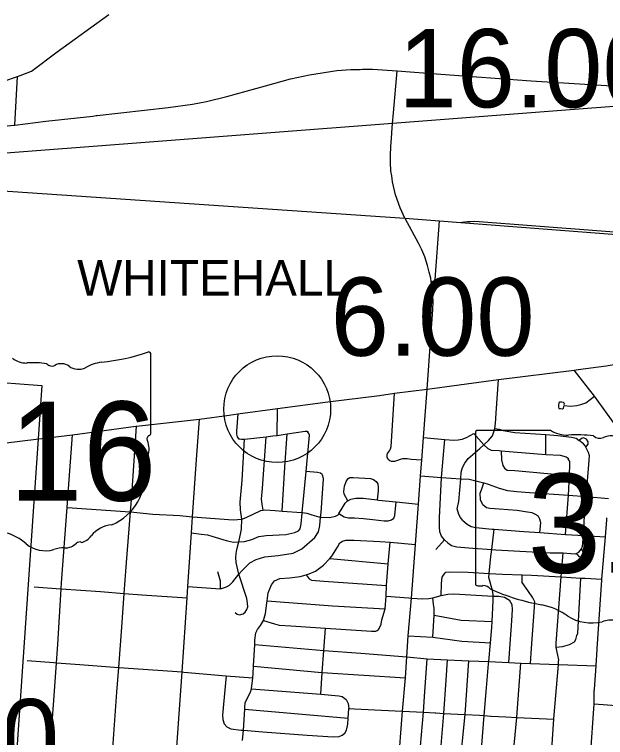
# Model space of a CAD drawing. Extents: x 1729596 to 1934326, y 644115 to 911751.
# Drawn here: x 1854923 to 1863218, y 714700 to 724857 of the extents above; entities that cross this region are included whole.
import ezdxf

# ---------------------------------------------------------------- set-up
doc = ezdxf.new("R2010")
doc.units = 0
for name, color, linetype in [('Default', 7, 'Continuous'), ('GM_X_City_Street', 7, 'Continuous'), ('GM_X_Corporation', 7, 'Continuous'), ('GM_X_Corporation_Text', 7, 'Continuous'), ('GM_X_State_Route', 7, 'Continuous'), ('GM_X_State_Shield', 7, 'Continuous'), ('GM_X_Township', 7, 'Continuous')]:
    doc.layers.add(name, color=color, linetype=linetype)

msp = doc.modelspace()

# ---------------------------------------------------------------- linework, layer by layer
at = {"layer": 'Default'}
msp.add_circle((1858610, 719313), 750, dxfattribs=at)
at = {"layer": 'GM_X_City_Street'}
for points in [[(1854284, 723539), (1854388, 723665), (1854466, 723737), (1854567, 723816), (1854772, 723919), (1854966, 723988), (1855101, 724036), (1855164, 724062), (1855524, 724331), (1856249, 724857)], [(1856083, 723438), (1857078, 723550), (1857423, 723598), (1857620, 723633), (1857905, 723706), (1858446, 723856), (1858799, 723953), (1859062, 724010), (1859448, 724071), (1859644, 724084), (1859774, 724086)], [(1859774, 724086), (1859807, 724087), (1859947, 724087), (1860295, 724064)], [(1860230, 723328), (1860243, 723475), (1860295, 724064)], [(1860295, 724064), (1860907, 724019), (1862175, 723925), (1863380, 723850), (1863918, 723802), (1864019, 723798), (1864051, 723797)], [(1854928, 723304), (1854966, 723988)], [(1853515, 723025), (1853685, 723023), (1853753, 723024), (1853887, 723056), (1853929, 723066), (1854372, 723191), (1854502, 723223), (1854551, 723234), (1854685, 723263), (1854803, 723290), (1854819, 723291), (1854916, 723302), (1854928, 723304), (1855365, 723357), (1856022, 723431), (1856069, 723436), (1856083, 723438)], [(1860213, 723118), (1860225, 723266), (1860230, 723324), (1860230, 723328)], [(1860203, 722696), (1860199, 722742), (1860198, 722872), (1860204, 723006), (1860213, 723115), (1860213, 723118)], [(1860406, 721991), (1860402, 721998), (1860334, 722142), (1860271, 722324), (1860228, 722506), (1860218, 722590), (1860206, 722658), (1860203, 722696)], [(1860402, 721998), (1860829, 721963)], [(1860715, 719595), (1860765, 720325), (1860795, 720708), (1860798, 720830), (1860790, 720955), (1860770, 721104), (1860764, 721153), (1860743, 721237), (1860721, 721330), (1860681, 721452), (1860641, 721550), (1860595, 721646), (1860406, 721991)], [(1860770, 721104), (1860813, 721117), (1860828, 721134), (1860890, 721958)], [(1860829, 721963), (1860890, 721958), (1861185, 721935), (1861204, 721938)], [(1861204, 721938), (1861282, 721948), (1861324, 721951), (1861384, 721952), (1862238, 721886), (1864135, 721745), (1864145, 721744)], [(1863425, 718991), (1863417, 719004), (1863365, 719074), (1863064, 719495), (1862780, 719861)], [(1861216, 717747), (1861184, 717790), (1861157, 717831), (1861135, 717915), (1861160, 718016), (1861189, 718334), (1861191, 718427), (1861210, 718492), (1861241, 718556), (1861288, 718621), (1861454, 718762), (1861508, 718810), (1861575, 718871), (1861631, 718937), (1861657, 719007), (1861662, 719041), (1861672, 719111), (1861682, 719255), (1861716, 719730)], [(1860052, 711084), (1860055, 711107), (1860064, 711233), (1860092, 711537), (1860128, 712001), (1860141, 712209), (1860174, 712565), (1860251, 713477), (1860253, 713524), (1860310, 714273), (1860368, 715070), (1860409, 715537), (1860428, 715834), (1860449, 716129), (1860493, 716659), (1860550, 717412), (1860592, 717976), (1860621, 718378), (1860641, 718596), (1860664, 718914), (1860715, 719595)], [(1860641, 718596), (1860490, 718607), (1860432, 718615), (1860392, 718615), (1860369, 718615), (1860338, 718607), (1860297, 718592), (1860254, 718578), (1860215, 718577), (1860189, 718587), (1860168, 718606), (1860152, 718639), (1860152, 718665), (1860158, 718691), (1860184, 718727), (1860199, 718755), (1860210, 718789), (1860229, 719081), (1860255, 719536)], [(1862639, 719379), (1862640, 719393), (1862630, 719408), (1862602, 719412), (1862574, 719411), (1862563, 719401), (1862560, 719370), (1862558, 719340), (1862564, 719324), (1862584, 719320), (1862612, 719318), (1862629, 719326), (1862636, 719364), (1862726, 719356), (1862814, 719364), (1862873, 719376), (1862940, 719404), (1863064, 719495)], [(1858608, 718945), (1858613, 719324)], [(1857183, 712685), (1857197, 712881), (1857199, 712956), (1857193, 713044), (1857181, 713127), (1857151, 713241), (1857132, 713311), (1857122, 713352), (1857118, 713399), (1857116, 713464), (1857125, 713531), (1857146, 713815), (1857167, 714104), (1857276, 715622), (1857348, 716662), (1857354, 716821), (1857409, 717574), (1857423, 717802), (1857478, 718606), (1857518, 719171)], [(1858057, 719248), (1858041, 719004), (1858038, 718962), (1858048, 718925), (1858067, 718898), (1858085, 718894)], [(1856277, 714152), (1856277, 714158), (1856361, 715335), (1856388, 715683), (1856432, 716249), (1856464, 716725), (1856489, 717096), (1856551, 717871), (1856570, 718101), (1856636, 719076)], [(1858085, 718894), (1858108, 718890), (1858151, 718891), (1858456, 718922), (1858547, 718936), (1858608, 718945), (1858751, 718966), (1859003, 719003), (1859029, 719002), (1859041, 718992)], [(1858679, 717881), (1858719, 718500), (1858751, 718966)], [(1858962, 717857), (1858962, 717859), (1858989, 718146), (1859016, 718438), (1859064, 718949), (1859056, 718972), (1859041, 718992)], [(1860664, 718914), (1860962, 718888), (1861087, 718877), (1861149, 718882), (1861205, 718892), (1861268, 718915), (1861368, 718973)], [(1861368, 718973), (1861508, 718810), (1861564, 718759), (1861615, 718739), (1861725, 718730), (1861751, 718728), (1862264, 718685), (1862378, 718678), (1862580, 718667), (1862665, 718643), (1862693, 718626), (1862692, 718616)], [(1861662, 719041), (1861724, 719031), (1861783, 719011), (1861945, 718986), (1862382, 718955), (1862548, 718943), (1862739, 718919), (1862805, 718907), (1862848, 718874)], [(1862378, 718678), (1862382, 718955)], [(1855307, 712777), (1855385, 713888), (1855403, 714221), (1855414, 714411), (1855479, 715287), (1855512, 715750), (1855530, 716007), (1855577, 716790), (1855581, 716871), (1855662, 717931), (1855672, 718065), (1855739, 718952)], [(1858018, 716455), (1858049, 716433), (1858081, 716424), (1858133, 716438), (1858162, 716461), (1858185, 716497), (1858196, 716538), (1858194, 716589), (1858186, 716651), (1858070, 716996), (1858034, 717157), (1858028, 717227), (1858034, 717287), (1858042, 717340), (1858071, 717448), (1858095, 717557), (1858108, 717627), (1858112, 717767), (1858095, 717898), (1858092, 718006), (1858119, 718309), (1858151, 718891)], [(1858414, 717894), (1858399, 717976), (1858391, 718049), (1858402, 718199), (1858456, 718922)], [(1860956, 717478), (1860918, 717529), (1860894, 717588), (1860886, 717660), (1860889, 717786), (1860914, 718355), (1860962, 718888)], [(1862942, 718781), (1862973, 718820), (1862975, 718852), (1862953, 718889), (1862911, 718910), (1862879, 718903), (1862848, 718874)], [(1862882, 717350), (1862893, 717390), (1862900, 717437), (1862907, 717538), (1862925, 717816), (1862947, 718084), (1862979, 718475), (1862994, 718655), (1862979, 718702), (1862958, 718743), (1862942, 718781), (1862936, 718795), (1862907, 718828), (1862848, 718874)], [(1861751, 718728), (1861757, 718603), (1861777, 718522), (1861800, 718486), (1861839, 718458), (1861947, 718451), (1862711, 718383)], [(1862654, 717553), (1862696, 718105), (1862711, 718383), (1862713, 718413), (1862715, 718511), (1862715, 718579), (1862692, 718616)], [(1857354, 716821), (1857816, 716791), (1857898, 716817), (1857940, 716841), (1857987, 716889), (1858070, 716996), (1858113, 717042), (1858225, 717154), (1858313, 717201), (1858438, 717238), (1858622, 717256), (1858836, 717292), (1858955, 717349), (1859138, 717508), (1859191, 717591), (1859209, 717680), (1859220, 717797), (1859226, 717860), (1859260, 718332), (1859251, 718377), (1859240, 718395), (1859216, 718414), (1859175, 718423), (1859016, 718438)], [(1859601, 718024), (1859552, 718121), (1859545, 718158), (1859553, 718230), (1859577, 718297), (1859608, 718338), (1859631, 718354), (1859675, 718354), (1859919, 718341), (1859960, 718326), (1859997, 718295), (1860021, 718264), (1860025, 718212), (1860026, 718166), (1860014, 718038)], [(1860621, 718378), (1860914, 718355), (1861189, 718334), (1861303, 718328), (1861454, 718291), (1861510, 718276), (1861571, 718260), (1861726, 718203), (1861843, 718172), (1861975, 718156), (1862150, 718143), (1862696, 718105), (1862700, 718105), (1862947, 718084), (1863261, 718057)], [(1862298, 717579), (1862310, 717715), (1862296, 717768), (1862275, 717806), (1862235, 717834), (1862190, 717857), (1862089, 717872), (1861979, 717887), (1861725, 717906), (1861595, 717916), (1861546, 717928), (1861495, 717967), (1861463, 718040), (1861460, 718133), (1861477, 718178), (1861510, 718276)], [(1857374, 717806), (1857423, 717802), (1857993, 717760), (1858112, 717767), (1858174, 717789), (1858379, 717889), (1858414, 717894), (1858435, 717897), (1858581, 717889), (1858679, 717881), (1858958, 717860), (1858962, 717859), (1859024, 717850), (1859095, 717828), (1859195, 717799), (1859220, 717797), (1859231, 717796), (1859350, 717793), (1859427, 717808), (1859464, 717829), (1859474, 717846), (1859506, 717900), (1859562, 717993), (1859593, 718020), (1859601, 718024), (1859644, 718047), (1859713, 718063), (1859815, 718062), (1860014, 718038), (1860034, 718035), (1860279, 718011), (1860592, 717976)], [(1859474, 717846), (1859551, 717799), (1859612, 717787), (1859694, 717785), (1859820, 717779), (1859954, 717765), (1860110, 717745), (1860166, 717743), (1860212, 717756), (1860249, 717781), (1860260, 717820), (1860279, 718011)], [(1855662, 717931), (1856545, 717872), (1856551, 717871), (1856865, 717839), (1857246, 717819), (1857374, 717806)], [(1857409, 717574), (1857541, 717558), (1857630, 717546), (1857692, 717530), (1857785, 717501), (1857862, 717476), (1857913, 717462), (1857995, 717445), (1858071, 717448), (1858151, 717452), (1858256, 717484), (1858352, 717523), (1858454, 717536), (1858731, 717554), (1858856, 717582), (1858911, 717605), (1858932, 717634), (1858948, 717704), (1858961, 717851), (1858962, 717857)], [(1861216, 717747), (1861277, 717695), (1861334, 717665), (1861398, 717651), (1861625, 717625), (1861653, 717626), (1862072, 717596), (1862298, 717579), (1862654, 717553), (1862664, 717553), (1862907, 717538), (1863216, 717519)], [(1861576, 715736), (1861577, 715742), (1861579, 715766), (1861602, 716029), (1861621, 716244), (1861625, 716332), (1861640, 716622), (1861640, 716688), (1861641, 716708), (1861630, 716767), (1861581, 716946), (1861583, 717006), (1861608, 717242), (1861620, 717341), (1861653, 717626)], [(1858418, 716344), (1858445, 716444), (1858463, 716587), (1858467, 716621), (1858481, 716735), (1858529, 716846), (1858572, 716903), (1858645, 716935), (1858782, 716945), (1858934, 716961), (1859016, 716986), (1859057, 716999), (1859149, 717039), (1859261, 717120), (1859347, 717215), (1859377, 717249), (1859458, 717373), (1859490, 717434), (1859525, 717457), (1859571, 717471), (1859691, 717474), (1860049, 717452), (1860194, 717444), (1860550, 717412)], [(1860035, 716223), (1860069, 716291), (1860079, 716352), (1860124, 716507), (1860139, 716686), (1860146, 716837), (1860168, 717140), (1860194, 717444)], [(1860836, 717341), (1860956, 717478)], [(1860956, 717478), (1861003, 717434), (1861058, 717398), (1861132, 717380), (1861357, 717360), (1861620, 717341), (1861679, 717336), (1862440, 717296), (1862624, 717293), (1862732, 717284), (1862794, 717282), (1862804, 717287), (1862843, 717305), (1862882, 717350)], [(1862804, 717287), (1862820, 717271), (1862841, 717243), (1862869, 717240), (1862893, 717263), (1862906, 717295), (1862901, 717325), (1862882, 717350)], [(1862559, 715750), (1862560, 715766), (1862563, 715792), (1862548, 715856), (1862526, 715965), (1862526, 715971), (1862527, 716025), (1862596, 716957), (1862624, 717293)], [(1859347, 717215), (1860168, 717140)], [(1857816, 716791), (1857813, 716897), (1857779, 717028)], [(1860913, 716694), (1860915, 716865), (1860927, 716951), (1860952, 716997), (1860979, 717022), (1861027, 717027), (1861289, 717021), (1861583, 717006), (1861771, 716997), (1862049, 716987), (1862181, 716979), (1862596, 716957), (1862600, 716957), (1862870, 716941), (1862934, 716937), (1863166, 716926)], [(1859016, 716986), (1859059, 716931), (1859093, 716912), (1859266, 716897), (1860146, 716837)], [(1862165, 715740), (1862179, 715955), (1862222, 716529), (1862224, 716607), (1862197, 716662), (1862128, 716764), (1862050, 716879), (1862047, 716919), (1862049, 716987)], [(1862526, 715971), (1862614, 715981), (1862713, 716006), (1862782, 716042), (1862799, 716075), (1862816, 716131), (1862827, 716165), (1862870, 716941)], [(1855198, 716816), (1855567, 716790)], [(1855567, 716790), (1855571, 716790), (1855577, 716790), (1856130, 716751), (1856464, 716725), (1856711, 716706), (1857348, 716662)], [(1860456, 716662), (1860493, 716659), (1860655, 716650), (1860739, 716654), (1860793, 716661), (1860913, 716694), (1861006, 716713), (1861088, 716720), (1861640, 716688), (1861646, 716688), (1861726, 716686), (1861799, 716670), (1861868, 716629)], [(1858467, 716621), (1859388, 716549), (1860124, 716507)], [(1860139, 716686), (1860456, 716662)], [(1860793, 716111), (1860814, 716419), (1860813, 716512), (1860805, 716575), (1860793, 716661)], [(1861863, 715753), (1861902, 716340), (1861913, 716498), (1861906, 716562), (1861868, 716629)], [(1860814, 716419), (1861190, 716350), (1861625, 716332)], [(1858124, 714656), (1858135, 714802), (1858155, 715099), (1858156, 715123), (1858162, 715187), (1858199, 715266), (1858235, 715337), (1858249, 715386), (1858266, 715537), (1858272, 715601), (1858278, 715701), (1858295, 716009), (1858298, 716069), (1858311, 716169), (1858332, 716216), (1858378, 716273), (1858418, 716344)], [(1858418, 716344), (1858573, 716296), (1858640, 716280), (1858802, 716267), (1859289, 716235), (1859932, 716192), (1859993, 716193), (1860013, 716204), (1860035, 716223)], [(1859221, 715309), (1859243, 715614), (1859266, 715921), (1859289, 716235)], [(1860449, 716129), (1860793, 716111), (1861203, 716055), (1861602, 716029)], [(1858295, 716009), (1859266, 715921), (1859785, 715884), (1860428, 715834)], [(1860428, 715834), (1860716, 715806), (1861000, 715791), (1861301, 715779), (1861579, 715766), (1861863, 715753), (1862031, 715745), (1862165, 715740), (1862556, 715726), (1863086, 715707)], [(1860468, 712514), (1860471, 712554), (1860518, 713192), (1860555, 713460), (1860595, 714261), (1860664, 715054), (1860678, 715275), (1860716, 715806)], [(1855100, 715781), (1855475, 715753)], [(1855475, 715753), (1855475, 715753), (1855512, 715750), (1855840, 715725), (1856388, 715683)], [(1860754, 712530), (1860755, 712541), (1860831, 713446), (1860831, 713446), (1860882, 714250), (1860950, 715039), (1860983, 715506), (1861000, 715791)], [(1861049, 712484), (1861049, 712484), (1861051, 712521), (1861054, 712564), (1861123, 713430), (1861123, 713432), (1861168, 714236), (1861249, 715023), (1861301, 715779)], [(1861319, 712427), (1861319, 712438), (1861324, 712507), (1861325, 712514), (1861389, 713416), (1861453, 714223), (1861477, 714536), (1861515, 715008), (1861546, 715396), (1861576, 715736)], [(1861794, 712486), (1861850, 713394), (1861851, 713397), (1861898, 714204), (1861972, 714981), (1861973, 714985), (1862031, 715745)], [(1862319, 712488), (1862319, 712489), (1862381, 713368), (1862442, 714181), (1862494, 714956), (1862494, 714964), (1862556, 715726), (1862557, 715730), (1862559, 715750)], [(1856388, 715683), (1856388, 715683), (1856388, 715683), (1857276, 715622), (1857300, 715619)], [(1857300, 715619), (1857893, 715568), (1858266, 715537)], [(1858278, 715701), (1859235, 715615), (1859243, 715614), (1860409, 715537)], [(1857893, 715568), (1857856, 715170), (1857841, 715014), (1857849, 714952), (1857866, 714893), (1857902, 714852), (1857959, 714820), (1858105, 714804), (1858135, 714802), (1858407, 714781), (1859032, 714733), (1859397, 714708), (1859479, 714716), (1859522, 714733), (1859557, 714762), (1859584, 714803), (1859600, 714889), (1859607, 714973), (1859617, 715107)], [(1858249, 715386), (1859221, 715309), (1859474, 715287), (1859524, 715276), (1859576, 715232), (1859605, 715177), (1859617, 715107), (1859693, 715103)], [(1858155, 715099), (1859607, 714973)], [(1859693, 715103), (1860264, 715075)], [(1863059, 715172), (1863741, 715121), (1864037, 715105), (1864076, 715106), (1864112, 715138)], [(1860264, 715075), (1860368, 715070), (1860664, 715054), (1860827, 715046), (1860834, 715046)], [(1860834, 715046), (1860950, 715039), (1861143, 715029), (1861249, 715023), (1861447, 715012), (1861515, 715008), (1861608, 715002), (1861612, 715002)], [(1861612, 715002), (1861817, 714990), (1861820, 714990)], [(1861820, 714990), (1861972, 714981), (1861973, 714981), (1862494, 714956)]]:
    msp.add_lwpolyline(points, dxfattribs=at)
at = {"layer": 'GM_X_Corporation'}
msp.add_lwpolyline([(1864915, 723684), (1853770, 722829), (1853193, 722137), (1852817, 721295), (1852704, 719841), (1855309, 719646), (1854937, 714267), (1854865, 713813), (1854855, 713472), (1854981, 713123), (1855053, 712757), (1854973, 711528), (1864435, 710746)], dxfattribs=at)
at = {"layer": 'GM_X_State_Route'}
for points in [[(1862833, 719868), (1863225, 719923), (1863684, 719995)], [(1857936, 719230), (1858057, 719248), (1858613, 719324), (1859320, 719416), (1860047, 719506), (1860255, 719536), (1860715, 719595), (1861716, 719730), (1862780, 719861), (1862833, 719868)], [(1855228, 718891), (1855739, 718952), (1856627, 719075), (1856636, 719076), (1857518, 719171), (1857936, 719230)], [(1849883, 718142), (1850216, 718190), (1850555, 718232), (1850829, 718313), (1850873, 718319), (1851596, 718421), (1851930, 718468), (1852168, 718501), (1852241, 718512), (1852574, 718560), (1852988, 718611), (1853319, 718652), (1853705, 718700), (1854074, 718749), (1854469, 718802), (1854805, 718842), (1855227, 718891), (1855228, 718891)], [(1863102, 715953), (1863165, 716912), (1863166, 716926), (1863216, 717519), (1863235, 717756), (1863238, 717788)], [(1863061, 715376), (1863086, 715707), (1863087, 715715), (1863101, 715933), (1863102, 715953)], [(1863006, 714432), (1863059, 715172), (1863060, 715360), (1863061, 715376)]]:
    msp.add_lwpolyline(points, dxfattribs=at)
at = {"layer": 'GM_X_State_Shield'}
for p, q in [((1856836, 718976), (1856836, 720081)), ((1856836, 718976), (1856836, 718976)), ((1861392, 718979), (1861392, 716866)), ((1862446, 719015), (1861426, 719015))]:
    msp.add_line(p, q, dxfattribs=at)
for centre, radius, start, end in [((1855845, 722910), 2953, 275.8445, 288.9065), ((1856806, 720086), 31, 351.8621, 97.738), ((1855089, 720274), 313, 231.6195, 271.1119), ((1856221, 719383), 594, 97.3462, 120.7689), ((1855193, 718843), 1123, 80.4867, 94.9883), ((1855448, 720008), 90.3, 219.7921, 297.1024), ((1855580, 719764), 188, 54.4667, 119.1411), ((1855823, 720099), 226, 233.8562, 294.8282), ((1856803, 718972), 33.2, 289.6038, 7.7341), ((1856829, 718895), 48, 107.944, 210.337), ((1856524, 718755), 288, 340.033, 23.6496), ((1856948, 718513), 210, 136.8065, 186.9296), ((1856010, 718373), 739, 292.3089, 8.9858), ((1856321, 717286), 404, 94.4031, 142.5768), ((1854635, 716930), 667, 47.1842, 75.836), ((1855632, 717589), 226, 268.777, 315.5493), ((1855836, 717384), 63.5, 65.7517, 132.6484), ((1855809, 717674), 239, 282.8732, 323.2771), ((1855356, 717747), 423, 230.7004, 286.2918), ((1855601, 717016), 348, 85.6951, 111.2099)]:
    msp.add_arc(centre, radius, start, end, dxfattribs=at)
for centre, major_axis, start_param, end_param in [((1861432, 718983), (40.3, 0), 1.712693, 3.28349), ((1862688, 719261), (391, 0), 4.042523, 4.731795), ((1862818, 717829), (1404, 0), 1.404758, 1.657858), ((1863137, 718994), (113, 0), 3.836095, 5.185415), ((1863302, 718750), (235, 0), 0.950623, 2.079405), ((1861432, 716861), (40.7, 0), 3.00124, 4.508301), ((1861439, 717077), (310, 0), 4.665946, 4.897461), ((1861502, 716744), (112, 0), 0.519207, 1.627899), ((1862915, 718642), (2665, 0), 4.195997, 4.488961), ((1862121, 715916), (834, 0), 0.823519, 1.323587), ((1863023, 716733), (529, 0), 4.026481, 4.996735), ((1863328, 716003), (435, 0), 1.495662, 1.94098)]:
    msp.add_ellipse(centre, major_axis=major_axis, ratio=0.8, start_param=start_param, end_param=end_param, dxfattribs=at)
at = {"layer": 'GM_X_Township'}
msp.add_lwpolyline([(1849607, 714451), (1849629, 714791), (1849684, 715585), (1849714, 715954), (1849739, 716340), (1849872, 718141), (1849926, 718991), (1849998, 720023), (1850016, 720267), (1850052, 720757), (1850121, 721758), (1850232, 722763), (1852558, 722529), (1860402, 721998), (1860890, 721958), (1861185, 721935), (1864108, 721712)], dxfattribs=at)

# ---------------------------------------------------------------- texts
at = {"layer": 'Default'}
for s, p in [('16.00', (1860311, 723553)), ('6.00', (1859360, 720063)), ('18.00', (1851870, 714140))]:
    msp.add_text(s, height=1100, dxfattribs=at).set_placement(p)
at = {"layer": 'GM_X_Corporation_Text'}
msp.add_text('WHITEHALL', height=500, rotation=0, dxfattribs=at).set_placement((1855804, 720906))
at = {"layer": 'GM_X_State_Shield'}
for s, p in [('16', (1854846, 718028)), ('317', (1862122, 717015))]:
    msp.add_text(s, height=1392.2, dxfattribs=at).set_placement(p)

doc.saveas('drawing.dxf')
